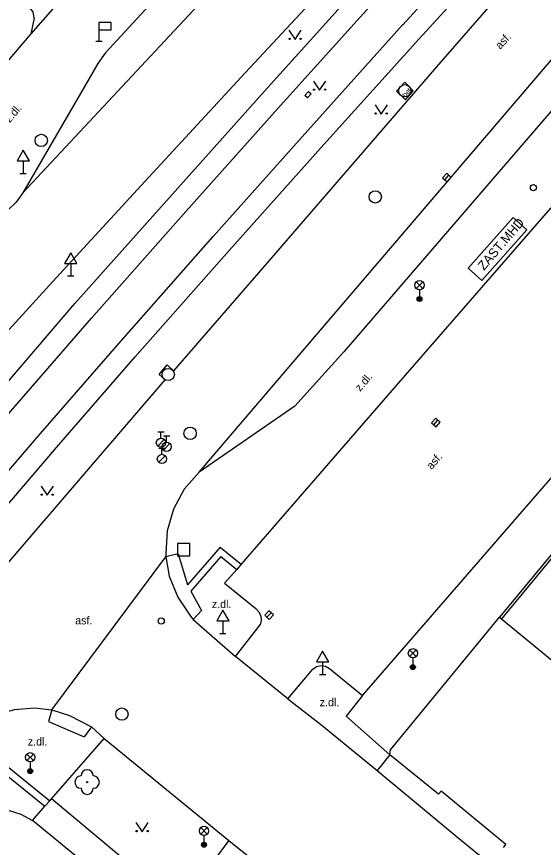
# Model space of a CAD drawing. Extents: x -598932 to -598196, y -1162207 to -1161504.
# Drawn here: x -598601.6 to -598558.8, y -1161810.9 to -1161743.4 of the extents above; entities that cross this region are included whole.
import ezdxf

# ---------------------------------------------------------------- set-up
doc = ezdxf.new("R2010")
doc.units = 0
for name, color, linetype in [('Level 22', 7, 'Continuous'), ('Level 26', 7, 'Continuous'), ('Level 27', 7, 'Continuous'), ('Level 28', 7, 'Continuous'), ('Level 33', 7, 'Continuous'), ('Level 34', 7, 'Continuous'), ('Level 36', 7, 'Continuous'), ('specificka linie pasportu komunikaci', 7, 'Continuous'), ('TM - budovy zdene_ betonove - VP', 7, 'Continuous'), ('TM - chodniky - VP', 7, 'Continuous'), ('TM - komunikace - VP', 7, 'Continuous'), ('TM - MHD - osa koleji', 7, 'Continuous'), ('TM - plot zdeny_ ohradni zed - VP', 7, 'Continuous'), ('TM - podezdivka plotu - VP', 7, 'Continuous'), ('TM - popis objektu', 7, 'Continuous'), ('TM - popis povrchu', 7, 'Continuous'), ('TM - rozhrani mezi zpev. plochami mezi sebou - VP', 7, 'Continuous'), ('TM - rozhrani ploch obecne - VP', 7, 'Continuous')]:
    doc.layers.add(name, color=color, linetype=linetype)

msp = doc.modelspace()

# ---------------------------------------------------------------- linework, layer by layer
at = {"layer": 'Level 22'}
msp.add_circle((-598595.86, -1161805.57), 0.05, dxfattribs=at)
for centre, start, end in [((-598595.86, -1161805.07), 0, 180), ((-598596.36, -1161805.57), 90, 270), ((-598595.36, -1161805.57), 270, 90), ((-598595.86, -1161806.07), 180, 0)]:
    msp.add_arc(centre, 0.5, start, end, dxfattribs=at)
at = {"layer": 'Level 26'}
msp.add_lwpolyline([(-598588.52, -1161787.18), (-598587.52, -1161787.18), (-598587.52, -1161786.18), (-598588.52, -1161786.18)], close=True, dxfattribs=at)
at = {"layer": 'Level 27'}
for p, q in [((-598566.778, -1161756.645), (-598566.442, -1161756.275)), ((-598567.668, -1161776.545), (-598567.332, -1161776.175)), ((-598581.238, -1161792.185), (-598580.902, -1161791.815))]:
    msp.add_line(p, q, dxfattribs=at)
for points in [[(-598566.594, -1161756.813), (-598566.257, -1161756.444), (-598566.626, -1161756.107), (-598566.963, -1161756.476)], [(-598567.484, -1161776.713), (-598567.147, -1161776.344), (-598567.516, -1161776.007), (-598567.853, -1161776.376)], [(-598581.054, -1161792.353), (-598580.717, -1161791.984), (-598581.086, -1161791.647), (-598581.423, -1161792.016)]]:
    msp.add_lwpolyline(points, close=True, dxfattribs=at)
for centre in [(-598570.03, -1161749.41), (-598599.59, -1161753.44), (-598572.43, -1161758.03), (-598589.27, -1161772.46), (-598587.49, -1161777.24), (-598593.03, -1161800.05)]:
    msp.add_circle(centre, 0.5, dxfattribs=at)
at = {"layer": 'Level 28'}
for p, q in [((-598590.11, -1161777.125), (-598589.61, -1161777.125)), ((-598589.86, -1161777.625), (-598589.86, -1161777.125)), ((-598589.65, -1161777.455), (-598589.15, -1161777.455)), ((-598589.4, -1161777.955), (-598589.4, -1161777.455)), ((-598590.118, -1161778.272), (-598589.588, -1161777.742)), ((-598589.658, -1161778.602), (-598589.128, -1161778.072)), ((-598590.03, -1161778.445), (-598589.53, -1161778.445)), ((-598589.78, -1161778.945), (-598589.78, -1161778.445)), ((-598590.038, -1161779.592), (-598589.508, -1161779.062))]:
    msp.add_line(p, q, dxfattribs=at)
for centre, radius in [((-598559.57, -1161757.28), 0.25), ((-598589.86, -1161778), 0.375), ((-598589.4, -1161778.33), 0.375), ((-598589.78, -1161779.32), 0.375), ((-598589.84, -1161792.48), 0.25)]:
    msp.add_circle(centre, radius, dxfattribs=at)
at = {"layer": 'Level 33'}
for p, q in [((-598569.095, -1161765.47), (-598568.565, -1161764.94)), ((-598569.095, -1161764.94), (-598568.565, -1161765.47)), ((-598568.83, -1161765.58), (-598568.83, -1161766.33)), ((-598569.635, -1161795.37), (-598569.105, -1161794.84)), ((-598569.635, -1161794.84), (-598569.105, -1161795.37)), ((-598569.37, -1161795.48), (-598569.37, -1161796.23)), ((-598600.755, -1161803.82), (-598600.225, -1161803.29)), ((-598600.755, -1161803.29), (-598600.225, -1161803.82)), ((-598600.49, -1161803.93), (-598600.49, -1161804.68)), ((-598586.625, -1161809.8), (-598586.095, -1161809.27)), ((-598586.625, -1161809.27), (-598586.095, -1161809.8)), ((-598586.36, -1161809.91), (-598586.36, -1161810.66))]:
    msp.add_line(p, q, dxfattribs=at)
for centre, radius in [((-598568.83, -1161765.205), 0.375), ((-598568.83, -1161766.33), 0.2), ((-598568.83, -1161766.33), 0.145), ((-598568.83, -1161766.33), 0.0876), ((-598569.37, -1161795.105), 0.375), ((-598569.37, -1161796.23), 0.2), ((-598569.37, -1161796.23), 0.145), ((-598569.37, -1161796.23), 0.0876), ((-598600.49, -1161803.555), 0.375), ((-598600.49, -1161804.68), 0.2), ((-598600.49, -1161804.68), 0.145), ((-598600.49, -1161804.68), 0.0876), ((-598586.36, -1161809.535), 0.375), ((-598586.36, -1161810.66), 0.2), ((-598586.36, -1161810.66), 0.145), ((-598586.36, -1161810.66), 0.0876)]:
    msp.add_circle(centre, radius, dxfattribs=at)
at = {"layer": 'Level 34'}
for p, q in [((-598594.9, -1161744.47), (-598594.9, -1161745.37)), ((-598595.15, -1161745.37), (-598594.65, -1161745.37)), ((-598601.06, -1161755.102), (-598601.06, -1161756.12)), ((-598601.31, -1161756.12), (-598600.81, -1161756.12)), ((-598597.2, -1161763.432), (-598597.2, -1161764.45)), ((-598597.45, -1161764.45), (-598596.95, -1161764.45)), ((-598584.82, -1161792.482), (-598584.82, -1161793.5)), ((-598585.07, -1161793.5), (-598584.57, -1161793.5)), ((-598576.71, -1161795.812), (-598576.71, -1161796.83)), ((-598576.96, -1161796.83), (-598576.46, -1161796.83))]:
    msp.add_line(p, q, dxfattribs=at)
for points in [[(-598594.9, -1161744.47), (-598593.9, -1161744.47), (-598593.9, -1161743.87), (-598594.9, -1161743.87)], [(-598601.56, -1161755.102), (-598600.56, -1161755.102), (-598601.06, -1161754.236)], [(-598597.7, -1161763.432), (-598596.7, -1161763.432), (-598597.2, -1161762.566)], [(-598585.32, -1161792.482), (-598584.32, -1161792.482), (-598584.82, -1161791.616)], [(-598577.21, -1161795.812), (-598576.21, -1161795.812), (-598576.71, -1161794.946)]]:
    msp.add_lwpolyline(points, close=True, dxfattribs=at)
at = {"layer": 'Level 36'}
for points in [[(-598579.45, -1161744.49), (-598578.95, -1161745.24), (-598578.45, -1161744.49)], [(-598577.46, -1161748.62), (-598576.96, -1161749.37), (-598576.46, -1161748.62)], [(-598572.45, -1161750.56), (-598571.95, -1161751.31), (-598571.45, -1161750.56)], [(-598599.61, -1161781.52), (-598599.11, -1161782.27), (-598598.61, -1161781.52)], [(-598591.89, -1161808.85), (-598591.39, -1161809.6), (-598590.89, -1161808.85)]]:
    msp.add_lwpolyline(points, dxfattribs=at)
for centre in [(-598579.4, -1161745.19), (-598578.501, -1161745.19), (-598577.41, -1161749.32), (-598576.511, -1161749.32), (-598572.4, -1161751.26), (-598571.501, -1161751.26), (-598599.56, -1161782.22), (-598598.661, -1161782.22), (-598591.84, -1161809.55), (-598590.941, -1161809.55)]:
    msp.add_circle(centre, 0.05, dxfattribs=at)
at = {"layer": 'specificka linie pasportu komunikaci'}
for points in [[(-598601.09, -1161757.7), (-598585.7, -1161741.21), (-598571.44, -1161725.88), (-598562.51, -1161716.26)], [(-598586.75, -1161780.39), (-598552.545, -1161740.361), (-598551.26, -1161738.858), (-598550.96, -1161738.47)], [(-598598.73, -1161799.69), (-598589.45, -1161787.27)]]:
    msp.add_lwpolyline(points, dxfattribs=at)
at = {"layer": 'TM - budovy zdene_ betonove - VP'}
for points in [[(-598569.43, -1161800.8), (-598562.32, -1161792.17)], [(-598562.32, -1161792.17), (-598562.17, -1161792.3), (-598553.81, -1161799.16)], [(-598571.18, -1161802.96), (-598569.43, -1161800.8)], [(-598571.24, -1161803.35), (-598571.18, -1161802.96)], [(-598567.29, -1161806.54), (-598571.24, -1161803.35)], [(-598567.07, -1161806.32), (-598567.29, -1161806.54)], [(-598561.82, -1161810.64), (-598567.07, -1161806.32)], [(-598562.01, -1161810.89), (-598561.82, -1161810.64)]]:
    msp.add_lwpolyline(points, dxfattribs=at)
at = {"layer": 'TM - chodniky - VP'}
for points in [[(-598586.26, -1161722.66), (-598586.8, -1161729.24), (-598600.45, -1161744.8)], [(-598600.45, -1161744.8), (-598608.93, -1161754.71)], [(-598573.46, -1161798.55), (-598574.81, -1161800.22), (-598571.24, -1161803.35)], [(-598598.77, -1161806.93), (-598594.47, -1161802.04)], [(-598584.33, -1161810.31), (-598588.35, -1161815.63), (-598598.77, -1161806.93)], [(-598608.27, -1161809.51), (-598607.44, -1161808.83), (-598606.5, -1161808.29), (-598605.49, -1161807.92), (-598604.43, -1161807.72), (-598603.35, -1161807.7), (-598602.28, -1161807.85), (-598601.26, -1161808.19), (-598600.3, -1161808.69)], [(-598589.88, -1161817.25), (-598590.68, -1161816.59), (-598590.94, -1161816.38), (-598591.26, -1161816.12), (-598600.3, -1161808.69)]]:
    msp.add_lwpolyline(points, dxfattribs=at)
at = {"layer": 'TM - komunikace - VP'}
for points in [[(-598496.07, -1161667.11), (-598496.73, -1161667.84), (-598496.13, -1161668.4), (-598513.72, -1161687.63), (-598529.8, -1161705.26), (-598541.15, -1161717.69), (-598554.51, -1161732.6), (-598567.09, -1161747.05)], [(-598568.88, -1161745.22), (-598556.08, -1161731.23), (-598542.52, -1161716.38)], [(-598574.19, -1161724.71), (-598574.71, -1161725.02), (-598594.39, -1161746.37), (-598594.99, -1161747.2), (-598596.4, -1161749.63), (-598601.09, -1161757.7)], [(-598550.96, -1161738.47), (-598552.02, -1161740.1), (-598556.52, -1161748.61), (-598557.81, -1161750.68), (-598574.98, -1161770.62), (-598578.98, -1161775.02), (-598586.75, -1161780.39)], [(-598575.15, -1161739.5), (-598583, -1161747.96)], [(-598596.85, -1161766.7), (-598589.16, -1161758.07), (-598581.44, -1161749.45), (-598573.71, -1161740.85)], [(-598591.98, -1161771.04), (-598584.32, -1161762.4), (-598576.62, -1161753.79), (-598568.88, -1161745.22)], [(-598567.09, -1161747.05), (-598574.33, -1161755.43), (-598581.57, -1161763.8), (-598588.83, -1161772.16)], [(-598583, -1161747.96), (-598587.54, -1161752.86), (-598590.84, -1161756.43), (-598598.66, -1161764.91)], [(-598601.09, -1161757.7), (-598601.64, -1161758.47), (-598602.32, -1161759.11), (-598602.82, -1161759.49), (-598603.93, -1161760.07), (-598605.13, -1161760.41), (-598606.49, -1161760.55), (-598607.14, -1161760.52), (-598607.86, -1161760.43), (-598609.18, -1161760.06), (-598610.41, -1161759.46)], [(-598546.95, -1161768.02), (-598558.19, -1161758.95), (-598570.55, -1161773.15), (-598583.33, -1161787.87)], [(-598618.31, -1161786.87), (-598613.46, -1161781.32), (-598608.57, -1161775.82), (-598603.63, -1161770.34), (-598598.66, -1161764.91)], [(-598615.95, -1161788.94), (-598614.82, -1161787.62), (-598613.57, -1161786.15), (-598609.6, -1161781.51), (-598603.23, -1161774.1), (-598596.85, -1161766.7)], [(-598573.46, -1161798.55), (-598546.95, -1161768.02)], [(-598611.01, -1161793.21), (-598610.14, -1161792.18), (-598610.01, -1161792.03), (-598609.92, -1161791.92), (-598608.62, -1161790.4), (-598604.7, -1161785.79), (-598598.35, -1161778.4), (-598591.98, -1161771.04)], [(-598589.53, -1161772.9), (-598590.01, -1161772.47), (-598589.36, -1161771.68), (-598588.83, -1161772.16)], [(-598608.62, -1161795.21), (-598602.27, -1161787.76), (-598595.91, -1161780.33), (-598589.53, -1161772.9)], [(-598586.75, -1161780.39), (-598587.96, -1161781.78), (-598588.84, -1161783.4), (-598589.35, -1161785.17), (-598589.46, -1161787.01), (-598589.45, -1161787.27)], [(-598589.45, -1161787.27), (-598589.18, -1161788.83), (-598588.5, -1161790.55), (-598587.47, -1161792.08), (-598587.24, -1161792.35)], [(-598583.7, -1161788.29), (-598584.68, -1161789.42), (-598582.15, -1161791.48)], [(-598583.33, -1161787.87), (-598583.7, -1161788.29)], [(-598582.15, -1161791.48), (-598581.9, -1161791.75), (-598581.75, -1161792.08), (-598581.71, -1161792.44), (-598581.78, -1161792.8)], [(-598587.24, -1161792.35), (-598586.14, -1161793.35)], [(-598583.8, -1161795.37), (-598581.78, -1161792.8)], [(-598586.14, -1161793.35), (-598583.8, -1161795.37)], [(-598579.53, -1161798.8), (-598577.51, -1161796.4)], [(-598577.51, -1161796.4), (-598577.21, -1161796.18), (-598576.85, -1161796.1), (-598576.48, -1161796.15), (-598576.16, -1161796.33)], [(-598576.16, -1161796.33), (-598573.46, -1161798.55)], [(-598579.53, -1161798.8), (-598576.74, -1161800.98), (-598572.27, -1161804.64)], [(-598603, -1161800.02), (-598601.78, -1161799.68), (-598600.14, -1161799.54), (-598598.73, -1161799.69)], [(-598598.73, -1161799.69), (-598597.29, -1161800.15), (-598595.52, -1161801.08)], [(-598595.52, -1161801.08), (-598594.47, -1161802.04)], [(-598594.47, -1161802.04), (-598584.33, -1161810.31)], [(-598572.27, -1161804.64), (-598565.71, -1161810.08), (-598550.26, -1161822.67)], [(-598584.33, -1161810.31), (-598582.82, -1161811.54)]]:
    msp.add_lwpolyline(points, dxfattribs=at)
at = {"layer": 'TM - MHD - osa koleji'}
for points in [[(-598570.18, -1161744.05), (-598557.39, -1161730.04), (-598543.83, -1161715.2), (-598532.86, -1161703.21), (-598516.21, -1161685.03)], [(-598595.5, -1161767.89), (-598587.84, -1161759.22), (-598580.15, -1161750.6), (-598572.41, -1161742.02)], [(-598593.26, -1161769.91), (-598585.61, -1161761.25), (-598577.92, -1161752.63), (-598570.18, -1161744.04)], [(-598614.62, -1161790.06), (-598608.27, -1161782.64), (-598601.9, -1161775.25), (-598595.5, -1161767.89)], [(-598612.31, -1161792.02), (-598606, -1161784.62), (-598599.65, -1161777.25), (-598593.26, -1161769.91)]]:
    msp.add_lwpolyline(points, dxfattribs=at)
at = {"layer": 'TM - plot zdeny_ ohradni zed - VP'}
msp.add_lwpolyline([(-598547.56, -1161774.66), (-598562.17, -1161792.3)], dxfattribs=at)
at = {"layer": 'TM - podezdivka plotu - VP'}
msp.add_lwpolyline([(-598547.71, -1161774.54), (-598562.32, -1161792.17)], dxfattribs=at)
at = {"layer": 'TM - rozhrani mezi zpev. plochami mezi sebou - VP'}
for points in [[(-598588.46, -1161787.03), (-598589.45, -1161787.27)], [(-598588.46, -1161787.03), (-598587.7, -1161789.54)], [(-598585.04, -1161786.48), (-598587.7, -1161789.54)], [(-598585.04, -1161786.48), (-598583.33, -1161787.87)], [(-598584.98, -1161787.25), (-598587.42, -1161790.06)], [(-598584.98, -1161787.25), (-598583.7, -1161788.29)], [(-598587.42, -1161790.06), (-598586.55, -1161791.62)], [(-598586.55, -1161791.62), (-598587.24, -1161792.35)], [(-598579.53, -1161798.8), (-598583.8, -1161795.37)], [(-598598.73, -1161799.69), (-598598.99, -1161800.65)], [(-598598.99, -1161800.65), (-598596.11, -1161801.89)], [(-598595.52, -1161801.08), (-598596.11, -1161801.89)], [(-598604.56, -1161802.51), (-598598.9, -1161807.08)], [(-598605.04, -1161802.89), (-598599.29, -1161807.53)], [(-598571.24, -1161803.35), (-598572.27, -1161804.64)], [(-598599.29, -1161807.53), (-598598.9, -1161807.08)], [(-598598.9, -1161807.08), (-598598.77, -1161806.93)], [(-598600.3, -1161808.69), (-598599.29, -1161807.53)]]:
    msp.add_lwpolyline(points, dxfattribs=at)
at = {"layer": 'TM - rozhrani ploch obecne - VP'}
for points in [[(-598600.16, -1161743.51), (-598600.25, -1161743.01), (-598600.57, -1161742.61)], [(-598600.16, -1161743.51), (-598600.45, -1161744.8)], [(-598570.02, -1161748.7), (-598570.71, -1161749.45)], [(-598569.36, -1161749.43), (-598570.02, -1161748.7)], [(-598578.16, -1161749.79), (-598577.87, -1161749.47)], [(-598577.94, -1161749.99), (-598578.16, -1161749.79)], [(-598577.65, -1161749.67), (-598577.94, -1161749.99)], [(-598577.87, -1161749.47), (-598577.65, -1161749.67)], [(-598570.71, -1161749.45), (-598569.98, -1161750.15)], [(-598569.98, -1161750.15), (-598569.36, -1161749.43)], [(-598560.11, -1161760.71), (-598563.77, -1161764.82), (-598564.89, -1161763.82), (-598561.23, -1161759.71), (-598560.11, -1161760.71)]]:
    msp.add_lwpolyline(points, dxfattribs=at)

# ---------------------------------------------------------------- texts
at = {"layer": 'TM - popis objektu'}
msp.add_text('ZAST.MHD', height=0.75, rotation=49.46, dxfattribs=at).set_placement((-598563.59, -1161764.05))
at = {"layer": 'TM - popis povrchu'}
for s, height, rotation, p in [('asf.', 0.65, 47.47354, (-598562.27, -1161746.09)), ('bet.', 0.4, 47.40584, (-598569.99, -1161749.97)), ('z.dl.', 0.65, 49.45, (-598602.16, -1161752.05)), ('z.dl.', 0.65, 49.03, (-598573.66, -1161773.88)), ('asf.', 0.65, 49, (-598567.85, -1161780.23))]:
    msp.add_text(s, height=height, rotation=rotation, dxfattribs=at).set_placement(p)
for s, p in [('z.dl.', (-598585.72, -1161791.43)), ('asf.', (-598596.83, -1161792.76)), ('z.dl.', (-598576.95, -1161799.41)), ('z.dl.', (-598600.69, -1161802.6))]:
    msp.add_text(s, height=0.65, dxfattribs=at).set_placement(p)

doc.saveas('drawing.dxf')
